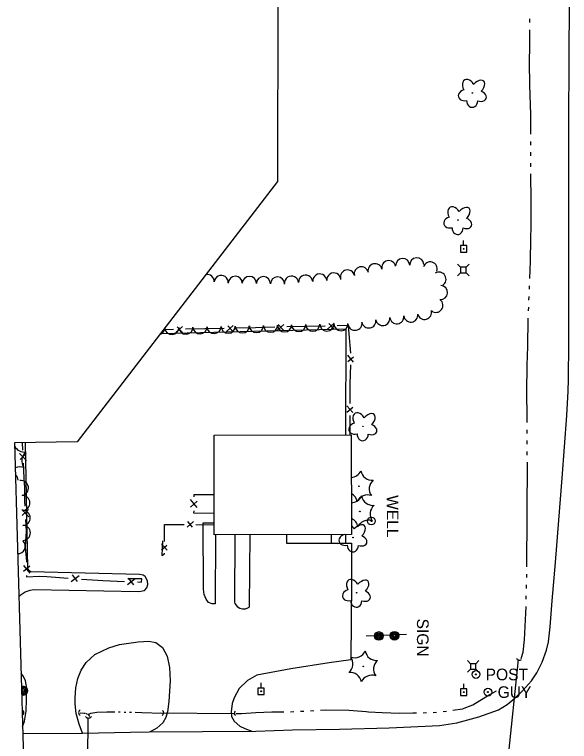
# Model space of a CAD drawing. Extents: x 589250 to 1188077, y 162953 to 363065.
# Drawn here: x 593624.1 to 593909.9, y 178819.8 to 179194.4 of the extents above; entities that cross this region are included whole.
import ezdxf

# ---------------------------------------------------------------- set-up
doc = ezdxf.new("R2010")
doc.units = 0
for name, color, linetype in [('E_BLD', 7, 'Continuous'), ('E_DRN', 7, 'Continuous'), ('E_DRN_Pipe', 7, 'Continuous'), ('E_DWY', 7, 'Continuous'), ('E_FEN_P', 7, 'Continuous'), ('E_LAND_TreeLine_P', 7, 'Continuous'), ('E_LAND_Vegetation', 7, 'Continuous'), ('E_MAP_Limits', 7, 'Continuous'), ('E_MISCPROP', 7, 'Continuous'), ('E_MISCPROP_Text', 7, 'Continuous'), ('E_MISCPROP_Well', 7, 'Continuous'), ('E_PATH_Sidewalk', 7, 'Continuous'), ('E_RDWY', 7, 'Continuous'), ('E_SGN', 7, 'Continuous'), ('E_SGN_Text', 7, 'Continuous'), ('E_UTL_AG_Bold', 7, 'Continuous'), ('E_UTL_EGuyWire', 7, 'Continuous'), ('E_UTL_EPowerPole', 7, 'Continuous'), ('E_WTR_FlowLine', 7, 'Continuous')]:
    doc.layers.add(name, color=color, linetype=linetype)

msp = doc.modelspace()

# ---------------------------------------------------------------- linework, layer by layer
at = {"layer": 'E_BLD'}
for p, q in [((593726.9, 178977.7), (593797.5, 178977.82)), ((593726.99, 178926.34), (593726.9, 178977.7)), ((593797.5, 178977.82), (593797.59, 178926.47)), ((593797.59, 178926.47), (593726.99, 178926.34))]:
    msp.add_line(p, q, dxfattribs=at)
at = {"layer": 'E_DRN'}
for centre, radius, start, end in [((593884.08, 178863.31), 1.68, 203.6062, 309.8665), ((593627.03, 178834.62), 1.85, 306.6841, 52.9443), ((593658.92, 178834.6), 1.82, 126.7057, 232.9659), ((593699.36, 178834.52), 1.57, 304.2804, 50.5406), ((593738.58, 178834.29), 1.32, 128.6764, 234.9366), ((593662.17, 178833.73), 1.92, 216.6433, 322.9035)]:
    msp.add_arc(centre, radius, start, end, dxfattribs=at)
at = {"layer": 'E_DRN_Pipe'}
for p, q in [((593883.41, 178861.92), (593874.99, 178779.06)), ((593699.31, 178834.46), (593736.96, 178834.25)), ((593661.77, 178831.56), (593661.66, 178788.44))]:
    msp.add_line(p, q, dxfattribs=at)
at = {"layer": 'E_DWY'}
for p, q in [((593699.4, 179030.1), (593794.73, 179032.36)), ((593794.73, 179032.36), (593794.64, 178977.82)), ((593631.02, 178909.05), (593629.67, 178973.82)), ((593721.22, 178932.44), (593726.98, 178932.39)), ((593721.37, 178898.3), (593721.22, 178932.44)), ((593727.66, 178926.35), (593727.41, 178890.65)), ((593737.57, 178926.36), (593737.4, 178891.56)), ((593745.04, 178889.39), (593745.52, 178926.38)), ((593764.25, 178926.41), (593764.23, 178921.9)), ((593764.23, 178921.9), (593797.68, 178922)), ((593797.68, 178922), (593797.57, 178901.95)), ((593631.5, 178907.9), (593631.02, 178909.05)), ((593632.57, 178907.14), (593631.5, 178907.9)), ((593688.49, 178905.88), (593632.57, 178907.14)), ((593690.31, 178905.5), (593688.49, 178905.88)), ((593691.43, 178904.84), (593690.31, 178905.5)), ((593692.63, 178902.59), (593691.43, 178904.84)), ((593692.82, 178900.6), (593692.63, 178902.59)), ((593797.57, 178901.95), (593797.24, 178861.9)), ((593629.6, 178896.95), (593632.07, 178897.75)), ((593632.07, 178897.75), (593633.96, 178898.04)), ((593633.96, 178898.04), (593670.07, 178897.46)), ((593670.07, 178897.46), (593688.12, 178897)), ((593688.12, 178897), (593690.98, 178897.56)), ((593690.98, 178897.56), (593692.27, 178898.96)), ((593692.27, 178898.96), (593692.82, 178900.6)), ((593721.76, 178895.5), (593721.37, 178898.3)), ((593626.37, 178894.33), (593627.46, 178895.51)), ((593627.46, 178895.51), (593629.6, 178896.95)), ((593722.73, 178893.03), (593721.76, 178895.5)), ((593723.95, 178891.41), (593722.73, 178893.03)), ((593725.87, 178890.68), (593723.95, 178891.41)), ((593727.41, 178890.65), (593725.87, 178890.68)), ((593737.4, 178891.56), (593737.61, 178890.81)), ((593737.61, 178890.81), (593738.77, 178889.25)), ((593738.77, 178889.25), (593740.06, 178888.42)), ((593740.06, 178888.42), (593741.54, 178888.11)), ((593741.54, 178888.11), (593743.02, 178888.07)), ((593743.02, 178888.07), (593744.28, 178888.56)), ((593744.28, 178888.56), (593744.92, 178889.06)), ((593744.92, 178889.06), (593745.04, 178889.39)), ((593678.17, 178869.73), (593687.7, 178871.15)), ((593687.7, 178871.15), (593693.21, 178871.5)), ((593693.21, 178871.5), (593696.86, 178870.74)), ((593665.49, 178864.55), (593672.71, 178868.02)), ((593672.71, 178868.02), (593678.17, 178869.73)), ((593696.86, 178870.74), (593700.31, 178868.11)), ((593700.31, 178868.11), (593702.65, 178863.79)), ((593661.05, 178860.5), (593665.49, 178864.55)), ((593702.65, 178863.79), (593703.99, 178857.94)), ((593658.49, 178856.49), (593661.05, 178860.5)), ((593786.21, 178860.21), (593766.43, 178857.12)), ((593797.24, 178861.9), (593786.21, 178860.21)), ((593656.72, 178852.14), (593658.49, 178856.49)), ((593703.99, 178857.94), (593704.32, 178851.07)), ((593766.43, 178857.12), (593748.86, 178853.98)), ((593628.79, 178853.2), (593627.49, 178855)), ((593629.83, 178851.07), (593628.79, 178853.2)), ((593655.65, 178847.42), (593656.72, 178852.14)), ((593748.86, 178853.98), (593744.01, 178851.24)), ((593630.37, 178847.19), (593629.83, 178851.07)), ((593704.32, 178851.07), (593703.52, 178840.28)), ((593744.01, 178851.24), (593739.82, 178847.01)), ((593630.35, 178841.49), (593630.37, 178847.19)), ((593655.3, 178842.28), (593655.65, 178847.42)), ((593739.82, 178847.01), (593737.26, 178842.22)), ((593630.04, 178835.4), (593630.35, 178841.49)), ((593655.31, 178839.21), (593655.3, 178842.28)), ((593737.26, 178842.22), (593736.17, 178839.34)), ((593655.83, 178834.1), (593655.31, 178839.21)), ((593703.52, 178840.28), (593702.96, 178835.07)), ((593736.17, 178839.34), (593735.62, 178835.02)), ((593629.3, 178830.17), (593630.04, 178835.4)), ((593657.31, 178828.64), (593655.83, 178834.1)), ((593702.96, 178835.07), (593702.1, 178832.1)), ((593735.62, 178835.02), (593735.91, 178832.68)), ((593628.28, 178827.26), (593629.3, 178830.17)), ((593702.1, 178832.1), (593700.44, 178829.38)), ((593735.91, 178832.68), (593737.22, 178830.2)), ((593737.22, 178830.2), (593740.07, 178827.68)), ((593659.17, 178824.05), (593657.31, 178828.64)), ((593697.43, 178826.66), (593693.99, 178824.75)), ((593700.44, 178829.38), (593697.43, 178826.66)), ((593740.07, 178827.68), (593742.66, 178826.37)), ((593742.66, 178826.37), (593746.33, 178825.07))]:
    msp.add_line(p, q, dxfattribs=at)
at = {"layer": 'E_FEN_P'}
for p, q in [((593706.05, 179032.05), (593700.81, 179031.93)), ((593710.65, 179033.55), (593707.25, 179030.45)), ((593710.56, 179030.53), (593707.88, 179033.42)), ((593722.15, 179032.42), (593712.21, 179032.19)), ((593732.09, 179032.65), (593722.15, 179032.42)), ((593736.69, 179034.14), (593733.29, 179031.05)), ((593736.6, 179031.12), (593733.92, 179034.02)), ((593748.19, 179033.01), (593738.25, 179032.79)), ((593758.13, 179033.24), (593748.19, 179033.01)), ((593762.73, 179034.74), (593759.33, 179031.64)), ((593762.64, 179031.72), (593759.96, 179034.61)), ((593774.23, 179033.61), (593764.29, 179033.38)), ((593784.17, 179033.84), (593774.23, 179033.61)), ((593788.77, 179035.34), (593785.37, 179032.24)), ((593788.68, 179032.32), (593786, 179035.21)), ((593796.02, 179034.11), (593790.33, 179033.98)), ((593796.38, 179029.87), (593796.02, 179034.11)), ((593797.24, 179019.96), (593796.38, 179029.87)), ((593795.7, 179015.54), (593798.72, 179018.07)), ((593798.72, 179015.3), (593795.79, 179018.84)), ((593797.03, 179003.87), (593797.28, 179013.81)), ((593796.96, 179001.24), (593797.03, 179003.87)), ((593796.94, 178993.92), (593796.96, 179001.24)), ((593795.31, 178989.46), (593798.27, 178992.06)), ((593798.33, 178989.29), (593795.32, 178992.76)), ((593796.91, 178977.82), (593796.93, 178987.77)), ((593628.05, 178973.8), (593628.21, 178969.97)), ((593626.73, 178968.2), (593630.23, 178964.49)), ((593630.09, 178968.16), (593626.92, 178965.13)), ((593628.48, 178963.12), (593628.64, 178959.18)), ((593628.64, 178959.18), (593629.13, 178952.08)), ((593629.13, 178952.08), (593629.16, 178951.76)), ((593629.16, 178951.76), (593629.2, 178943.61)), ((593716.66, 178945.78), (593716.68, 178947.12)), ((593716.68, 178947.12), (593726.95, 178946.96)), ((593629.2, 178943.61), (593629.34, 178941.01)), ((593714.68, 178940.6), (593718.18, 178943.58)), ((593718.2, 178940.35), (593714.75, 178944.46)), ((593627.89, 178939.23), (593631.45, 178935.56)), ((593631.25, 178939.23), (593628.12, 178936.16)), ((593716.52, 178937.44), (593716.54, 178938.59)), ((593726.97, 178937.21), (593716.52, 178937.44)), ((593629.71, 178934.17), (593630.05, 178927.98)), ((593701.29, 178931.62), (593701.96, 178931.62)), ((593701.33, 178922.74), (593701.29, 178931.62)), ((593701.96, 178931.62), (593711.51, 178931.56)), ((593712.97, 178930.21), (593716.32, 178933.09)), ((593713.14, 178933.11), (593715.63, 178930.26)), ((593717.43, 178931.52), (593726.98, 178931.46)), ((593630.05, 178927.98), (593629.8, 178923.12)), ((593629.8, 178923.12), (593629.64, 178919.9)), ((593629.64, 178919.9), (593630.27, 178912.48)), ((593702.68, 178918.3), (593699.77, 178921.61)), ((593699.78, 178918.44), (593702.61, 178920.95)), ((593700.31, 178923.16), (593700.02, 178915.58)), ((593700.02, 178915.58), (593701.35, 178916.41)), ((593701.35, 178916.41), (593701.35, 178916.82)), ((593630.27, 178912.48), (593630.26, 178912.09)), ((593628.7, 178910.4), (593632.03, 178906.51)), ((593632.06, 178910.19), (593628.75, 178907.32)), ((593630.21, 178905.24), (593630.21, 178904.68)), ((593630.21, 178904.68), (593636.99, 178904.98)), ((593636.99, 178904.98), (593640.7, 178904.72)), ((593640.7, 178904.72), (593651.74, 178903.95)), ((593653.33, 178902.28), (593657.41, 178905.36)), ((593653.74, 178905.62), (593656.4, 178902.14)), ((593658.57, 178903.47), (593666.97, 178902.88)), ((593666.97, 178902.88), (593669.61, 178902.76)), ((593669.61, 178902.76), (593680.67, 178902.26)), ((593682.3, 178900.64), (593686.3, 178903.82)), ((593689.61, 178903.63), (593682.37, 178903.5)), ((593682.63, 178903.98), (593685.38, 178900.57)), ((593687.51, 178901.95), (593689.57, 178901.86)), ((593689.57, 178901.86), (593689.61, 178903.63))]:
    msp.add_line(p, q, dxfattribs=at)
at = {"layer": 'E_LAND_TreeLine_P'}
for centre, radius, start, end in [((593809.76, 179062.36), 3.63, 12.6909, 192.6909), ((593816.85, 179063.95), 3.63, 12.6909, 192.6909), ((593824, 179065.04), 3.63, 3.2265, 183.2265), ((593831.25, 179065.45), 3.63, 3.2265, 183.2265), ((593838.17, 179063.29), 3.63, 342.5233, 162.5233), ((593795.6, 179059.17), 3.63, 12.6909, 192.6909), ((593802.68, 179060.76), 3.63, 12.6909, 192.6909), ((593723.29, 179056.87), 3.63, 355.7768, 98.3216), ((593730.53, 179056.33), 3.63, 355.7768, 175.7768), ((593737.78, 179055.94), 3.63, 359.0205, 179.0205), ((593745.04, 179055.82), 3.63, 359.0205, 179.0205), ((593752.29, 179055.69), 3.63, 359.0205, 179.0205), ((593759.55, 179055.57), 3.63, 359.0205, 179.0205), ((593766.79, 179056.01), 3.63, 4.2578, 184.2578), ((593774.03, 179056.55), 3.63, 4.2578, 184.2578), ((593781.27, 179057.09), 3.63, 4.2578, 184.2578), ((593788.51, 179057.63), 3.63, 4.2578, 184.2578), ((593842.72, 179058.02), 3.63, 302.1203, 122.1203), ((593843.46, 179051.09), 3.63, 266.1099, 86.1099), ((593841.14, 179044.53), 3.63, 233.0361, 53.0361), ((593828.17, 179039.54), 3.63, 186.9719, 6.9719), ((593835.28, 179040.92), 3.63, 195.5109, 15.5109), ((593799.45, 179035.29), 3.63, 189.6353, 9.6353), ((593806.61, 179036.5), 3.63, 189.6353, 9.6353), ((593813.77, 179037.72), 3.63, 189.6353, 9.6353), ((593820.97, 179038.66), 3.63, 186.9719, 6.9719), ((593697.86, 179032.92), 3.63, 286.6233, 358.1981), ((593705.11, 179033.09), 3.63, 184.235, 1.3218), ((593712.37, 179033.26), 3.63, 181.3218, 1.3218), ((593719.63, 179033.43), 3.63, 181.3218, 1.3218), ((593726.88, 179033.59), 3.63, 181.3218, 1.3218), ((593734.14, 179033.76), 3.63, 181.3218, 1.3218), ((593741.4, 179033.93), 3.63, 181.3218, 1.3218), ((593748.66, 179034.1), 3.63, 181.3218, 1.3218), ((593755.91, 179034.26), 3.63, 181.3218, 1.3218), ((593763.17, 179034.43), 3.63, 181.3218, 1.3218), ((593770.43, 179034.6), 3.63, 181.3218, 1.3218), ((593777.69, 179034.77), 3.63, 181.3218, 1.3218), ((593784.94, 179034.93), 3.63, 181.3218, 1.3218), ((593792.2, 179035.1), 3.63, 181.3218, 1.3218), ((593622.07, 178954.35), 3.86, 1.0031, 49.5366), ((593627.42, 178950.39), 3.86, 279.8062, 99.8062), ((593628.17, 178942.73), 3.86, 271.4131, 91.4131), ((593628.36, 178935), 3.86, 271.4131, 91.4131), ((593628.4, 178927.28), 3.86, 270.24, 90.24), ((593625.8, 178920.41), 3.86, 269.04, 43.7125)]:
    msp.add_arc(centre, radius, start, end, dxfattribs=at)
at = {"layer": 'E_LAND_Vegetation'}
for centre, radius in [((593859.94, 179154.05), 0.128), ((593852.42, 179088.46), 0.128), ((593803.54, 178982.21), 0.128), ((593801.47, 178951.28), 0.167), ((593801.91, 178938.32), 0.167), ((593798.44, 178924.88), 0.128), ((593800.24, 178896.37), 0.128), ((593803.71, 178858.44), 0.167)]:
    msp.add_circle(centre, radius, dxfattribs=at)
for centre, radius, start, end in [((593629.33, 178974.76), 5.91, 208.9274, 275.8233), ((593633.73, 178964.38), 5.9, 130.1074, 215.8724), ((593626.94, 178955.37), 5.9, 70.1074, 114.6498), ((593797.07, 178961.66), 5.9, 274.5513, 335.8724), ((593808.27, 178960.29), 5.91, 190.1472, 275.8233), ((593812.66, 178949.91), 5.9, 130.1074, 215.8724), ((593794.73, 178942.32), 5.9, 10.1028, 61.4644), ((593797.5, 178948.7), 5.9, 270.5343, 335.8724), ((593805.88, 178940.9), 5.9, 70.1074, 155.8723), ((593808.7, 178947.33), 5.91, 190.1472, 275.8233), ((593813.1, 178936.94), 5.9, 130.1074, 215.8724), ((593795.17, 178929.35), 5.9, 10.1028, 65.9444), ((593806.31, 178927.94), 5.9, 70.1074, 155.8723), ((593799.31, 178868.82), 5.9, 250.1074, 335.8724), ((593810.5, 178867.45), 5.91, 190.1472, 275.8233), ((593792.52, 178859.81), 5.9, 310.1074, 35.8723), ((593814.9, 178857.06), 5.9, 130.1074, 215.8724), ((593796.97, 178849.47), 5.9, 10.1028, 95.8677), ((593808.11, 178848.06), 5.9, 70.1074, 155.8723)]:
    msp.add_arc(centre, radius, start, end, dxfattribs=at)
for centre, major_axis, ratio, start_param, end_param in [((593858.03, 179157.02), (2.04, -3.69), 0.691916, 1.570796, 4.712389), ((593862.53, 179156.65), (-3.21, -3.5), 0.560249, 1.570796, 4.712389), ((593856.21, 179152.87), (3.49, 0.95), 0.782863, 1.570796, 4.712389), ((593863.6, 179152.42), (-3.4, 1.27), 0.716896, 1.570796, 4.712389), ((593859.82, 179150.07), (0.09, 3.45), 0.832022, 1.570796, 4.712389), ((593850.51, 179091.43), (2.04, -3.69), 0.691916, 1.570796, 4.712389), ((593855.02, 179091.07), (-3.21, -3.5), 0.560249, 1.570796, 4.712389), ((593848.7, 179087.29), (3.49, 0.95), 0.782863, 1.570796, 4.712389), ((593856.09, 179086.84), (-3.4, 1.27), 0.716896, 1.570796, 4.712389), ((593852.31, 179084.48), (0.09, 3.45), 0.832022, 1.570796, 4.712389), ((593801.63, 178985.19), (2.04, -3.69), 0.691916, 1.570796, 4.712389), ((593806.14, 178984.82), (-3.21, -3.5), 0.560249, 1.570796, 4.712389), ((593799.81, 178981.04), (3.49, 0.95), 0.782863, 1.570796, 4.712389), ((593807.21, 178980.59), (-3.4, 1.27), 0.716896, 1.570796, 4.712389), ((593803.43, 178978.23), (0.09, 3.45), 0.832022, 1.570796, 4.712389), ((593796.53, 178927.85), (2.04, -3.69), 0.691916, 1.570796, 2.141594), ((593801.04, 178927.49), (-3.21, -3.5), 0.560249, 1.570796, 4.712389), ((593794.72, 178923.71), (3.49, 0.95), 0.782863, 1.570796, 4.712389), ((593796.53, 178927.85), (2.04, -3.69), 0.691916, 4.707131, 4.712389), ((593802.11, 178923.26), (-3.4, 1.27), 0.716896, 1.570796, 4.712389), ((593798.33, 178920.9), (0.09, 3.45), 0.832022, 1.570796, 4.712389), ((593798.33, 178899.34), (2.04, -3.69), 0.691916, 1.570796, 4.712389), ((593802.84, 178898.97), (-3.21, -3.5), 0.560249, 1.570796, 4.712389), ((593796.52, 178895.19), (3.49, 0.95), 0.782863, 1.570796, 4.712389), ((593803.91, 178894.74), (-3.4, 1.27), 0.716896, 1.570796, 4.712389), ((593800.13, 178892.38), (0.09, 3.45), 0.832022, 1.570796, 4.712389)]:
    msp.add_ellipse(centre, major_axis=major_axis, ratio=ratio, start_param=start_param, end_param=end_param, dxfattribs=at)
at = {"layer": 'E_MAP_Limits'}
for p, q in [((593759.91, 179310.69), (593759.62, 179108.33)), ((593759.62, 179108.33), (593656.4, 178974.25)), ((593656.4, 178974.25), (593624.11, 178973.73)), ((593624.11, 178973.73), (593630.61, 178745.59))]:
    msp.add_line(p, q, dxfattribs=at)
at = {"layer": 'E_MISCPROP'}
for centre, radius in [((593811.76, 178874.12), 2.23), ((593811.76, 178874.12), 1.67), ((593811.76, 178874.12), 1.12), ((593811.76, 178874.12), 0.558), ((593819.74, 178874.28), 2.23), ((593819.74, 178874.28), 1.67), ((593819.74, 178874.28), 1.12), ((593819.74, 178874.28), 0.558), ((593861.73, 178854.29), 2), ((593861.73, 178854.29), 0.25), ((593628.65, 178845.87), 0.558)]:
    msp.add_circle(centre, radius, dxfattribs=at)
for radius, start, end in [(2.23, 247.9544, 115.3065), (1.67, 239.258, 124.0028), (1.12, 218.2004, 145.0604)]:
    msp.add_arc((593628.65, 178845.87), radius, start, end, dxfattribs=at)
at = {"layer": 'E_MISCPROP_Well'}
for radius in [2, 0.25]:
    msp.add_circle((593807.9, 178933.39), radius, dxfattribs=at)
at = {"layer": 'E_PATH_Sidewalk'}
for p, q in [((593787.39, 178921.97), (593787.39, 178926.45)), ((593794.74, 178921.99), (593794.76, 178926.46))]:
    msp.add_line(p, q, dxfattribs=at)
at = {"layer": 'E_RDWY'}
for p, q in [((593909.69, 179170.51), (593909.9, 179202.55)), ((593909.66, 179138.86), (593909.69, 179170.51)), ((593909.55, 179109.83), (593909.66, 179138.86)), ((593909.55, 179075.61), (593909.55, 179109.83)), ((593909.56, 179049.38), (593909.55, 179075.61)), ((593909.58, 179025.13), (593909.56, 179049.38)), ((593909.47, 179006.25), (593909.58, 179025.13)), ((593909.25, 179000.24), (593909.47, 179006.25)), ((593908.49, 178987.84), (593909.25, 179000.24)), ((593906.17, 178955.5), (593908.49, 178987.84)), ((593904.45, 178933.77), (593906.17, 178955.5)), ((593902.63, 178911.99), (593904.45, 178933.77)), ((593900.99, 178892.28), (593902.63, 178911.99)), ((593900, 178878.91), (593900.99, 178892.28)), ((593899.03, 178871.16), (593900, 178878.91)), ((593898.14, 178866.88), (593899.03, 178871.16)), ((593895.92, 178860.69), (593898.14, 178866.88)), ((593893.17, 178855.14), (593895.92, 178860.69)), ((593890.34, 178851.01), (593893.17, 178855.14)), ((593885.67, 178845.85), (593890.34, 178851.01)), ((593881.85, 178842.06), (593885.67, 178845.85)), ((593877.88, 178838.78), (593881.85, 178842.06)), ((593873.37, 178836.01), (593877.88, 178838.78)), ((593863.26, 178832.45), (593873.37, 178836.01)), ((593851.91, 178829.37), (593863.26, 178832.45)), ((593767.3, 178825.71), (593791.41, 178826.14)), ((593791.41, 178826.14), (593817.13, 178826.87)), ((593817.13, 178826.87), (593842.93, 178828.06)), ((593842.93, 178828.06), (593851.91, 178829.37)), ((593628.38, 178823.92), (593659.06, 178824.04)), ((593659.06, 178824.04), (593683.77, 178824.49)), ((593683.77, 178824.49), (593693.52, 178824.75)), ((593693.52, 178824.75), (593748.31, 178825.09)), ((593748.31, 178825.09), (593767.3, 178825.71))]:
    msp.add_line(p, q, dxfattribs=at)
at = {"layer": 'E_SGN'}
msp.add_line((593826.05, 178874.89), (593805.17, 178874.05), dxfattribs=at)
at = {"layer": 'E_UTL_AG_Bold'}
for points in [[(593853.87, 179064.18), (593852.28, 179065.77)], [(593856.69, 179064.18), (593858.28, 179065.77)], [(593853.87, 179061.37), (593852.28, 179059.77)], [(593856.69, 179061.37), (593858.28, 179059.77)], [(593858.91, 178859.85), (593857.31, 178861.45)], [(593861.72, 178859.85), (593863.31, 178861.45)], [(593858.91, 178857.04), (593857.31, 178855.45)], [(593861.72, 178857.04), (593863.31, 178855.45)]]:
    msp.add_lwpolyline(points, dxfattribs=at)
for points in [[(593853.87, 179061.37), (593856.69, 179061.37), (593856.69, 179064.18), (593853.87, 179064.18)], [(593858.91, 178857.04), (593861.72, 178857.04), (593861.72, 178859.85), (593858.91, 178859.85)]]:
    msp.add_lwpolyline(points, close=True, dxfattribs=at)
at = {"layer": 'E_UTL_EGuyWire'}
for radius in [2, 0.25]:
    msp.add_circle((593867.92, 178845.19), radius, dxfattribs=at)
at = {"layer": 'E_UTL_EPowerPole'}
for points in [[(593855.4, 179075.35), (593855.4, 179077.99)], [(593857.08, 179075.35), (593853.72, 179075.35)], [(593853.72, 179075.35), (593853.72, 179071.99)], [(593857.08, 179071.99), (593857.08, 179075.35)], [(593853.72, 179071.99), (593857.08, 179071.99)], [(593751.08, 178847.3), (593751.08, 178849.94)], [(593855.43, 178846.81), (593855.43, 178849.46)], [(593752.75, 178847.3), (593749.4, 178847.3)], [(593749.4, 178847.3), (593749.4, 178843.94)], [(593752.75, 178843.94), (593752.75, 178847.3)], [(593857.11, 178846.81), (593853.76, 178846.81)], [(593853.76, 178846.81), (593853.76, 178843.46)], [(593857.11, 178843.46), (593857.11, 178846.81)], [(593749.4, 178843.94), (593752.75, 178843.94)], [(593853.76, 178843.46), (593857.11, 178843.46)]]:
    msp.add_lwpolyline(points, dxfattribs=at)
for centre in [(593855.43, 179073.67), (593751.11, 178845.62), (593855.46, 178845.14)]:
    msp.add_circle(centre, 0.217, dxfattribs=at)
at = {"layer": 'E_WTR_FlowLine'}
for p, q in [((593889.49, 179190.29), (593889.49, 179192.14)), ((593889.5, 179179.81), (593889.5, 179186.57)), ((593889.39, 179168.24), (593889.5, 179179.81)), ((593889.53, 179159.63), (593889.39, 179168.24)), ((593889.55, 179157.96), (593889.53, 179159.63)), ((593889.93, 179142.96), (593889.55, 179157.96)), ((593890.06, 179132.69), (593889.93, 179142.96)), ((593890.07, 179127.12), (593890.08, 179128.98)), ((593890.02, 179121.54), (593890.03, 179123.4)), ((593889.97, 179115.97), (593889.99, 179117.83)), ((593890.21, 179098.37), (593890.01, 179112.25)), ((593890.13, 179088.4), (593890.21, 179098.37)), ((593890.11, 179085.31), (593890.13, 179088.4)), ((593890.08, 179078.86), (593890.11, 179085.31)), ((593889.79, 179067.27), (593890.08, 179078.86)), ((593889.47, 179058.38), (593889.79, 179067.27)), ((593889.26, 179052.81), (593889.33, 179054.67)), ((593889.06, 179047.24), (593889.12, 179049.1)), ((593888.85, 179041.67), (593888.92, 179043.53)), ((593888.41, 179023.34), (593888.7, 179037.55)), ((593888.7, 179037.55), (593888.71, 179037.96)), ((593888.14, 179013.75), (593888.41, 179023.34)), ((593888.07, 179011.03), (593888.14, 179013.75)), ((593887.88, 179002.53), (593888.07, 179011.03)), ((593888.14, 178984.09), (593887.88, 179002.53)), ((593888.16, 178978.52), (593888.16, 178980.38)), ((593888.18, 178972.94), (593888.17, 178974.8)), ((593888.2, 178967.37), (593888.19, 178969.23)), ((593888.22, 178959.39), (593888.21, 178963.65)), ((593888.14, 178941.78), (593888.22, 178959.39)), ((593888.13, 178936.71), (593888.14, 178941.78)), ((593888.11, 178928.82), (593888.13, 178936.71)), ((593888.02, 178917.34), (593888.11, 178928.82)), ((593887.98, 178909.77), (593888.02, 178917.34)), ((593887.92, 178904.19), (593887.96, 178905.61)), ((593887.96, 178905.61), (593887.96, 178906.05)), ((593887.77, 178898.62), (593887.82, 178900.48)), ((593887.63, 178893.05), (593887.68, 178894.9)), ((593887.16, 178878.96), (593887.53, 178889.29)), ((593887.53, 178889.29), (593887.53, 178889.33)), ((593886.83, 178872.1), (593887.16, 178878.96)), ((593885.98, 178865.82), (593886.83, 178872.1)), ((593885.08, 178862.6), (593885.98, 178865.82)), ((593868.5, 178843.77), (593872.31, 178845.79)), ((593863.71, 178840.8), (593868.5, 178843.77)), ((593854.87, 178836.61), (593860.15, 178838.57)), ((593860.15, 178838.57), (593863.71, 178840.8)), ((593628.07, 178834.61), (593628.08, 178834.61)), ((593657.96, 178834.57), (593659.94, 178834.34)), ((593660.21, 178834.31), (593660.35, 178834.29)), ((593660.62, 178834.26), (593660.75, 178834.25)), ((593660.75, 178834.25), (593660.76, 178834.24)), ((593661.01, 178834.15), (593661.14, 178834.11)), ((593661.4, 178834.01), (593662.02, 178833.79)), ((593662.02, 178833.79), (593662.6, 178833.04)), ((593662.07, 178833.72), (593663.43, 178834.3)), ((593663.43, 178834.3), (593666.49, 178834.83)), ((593666.49, 178834.83), (593671.71, 178835.11)), ((593671.71, 178835.11), (593675.73, 178835.04)), ((593677.64, 178835), (593678.59, 178834.98)), ((593680.5, 178834.94), (593681.46, 178834.92)), ((593683.37, 178834.89), (593684.32, 178834.87)), ((593686.23, 178834.83), (593689.73, 178834.76)), ((593689.73, 178834.76), (593700.07, 178834.42)), ((593738.07, 178834.25), (593740.97, 178834.24)), ((593740.97, 178834.24), (593748.33, 178834.62)), ((593748.33, 178834.62), (593756.66, 178835)), ((593756.66, 178835), (593762.84, 178835.04)), ((593766.26, 178835.1), (593767.97, 178835.19)), ((593771.38, 178835.36), (593773.09, 178835.44)), ((593776.51, 178835.62), (593778.21, 178835.71)), ((593781.63, 178835.91), (593784.32, 178836.06)), ((593784.32, 178836.06), (593796.31, 178835.96)), ((593796.31, 178835.96), (593805.21, 178835.16)), ((593805.21, 178835.16), (593806.38, 178835.1)), ((593806.38, 178835.1), (593813.43, 178834.75)), ((593813.43, 178834.75), (593822.4, 178834.4)), ((593822.4, 178834.4), (593829.32, 178834.45)), ((593829.32, 178834.45), (593831.17, 178834.49)), ((593834.59, 178834.58), (593836.3, 178834.62)), ((593839.72, 178834.73), (593841.42, 178834.91)), ((593844.82, 178835.27), (593846.52, 178835.45)), ((593849.91, 178835.88), (593854.87, 178836.61)), ((593662.6, 178833.04), (593662.68, 178832.67))]:
    msp.add_line(p, q, dxfattribs=at)

# ---------------------------------------------------------------- texts
at = {"layer": 'E_MISCPROP'}
msp.add_text('POST', height=6, dxfattribs=at).set_placement((593866.73, 178851.29))
at = {"layer": 'E_MISCPROP_Text'}
msp.add_text('WELL', height=6, rotation=270.0396, dxfattribs=at).set_placement((593815.84, 178946.71))
at = {"layer": 'E_SGN_Text'}
msp.add_text('SIGN', height=6, rotation=269.8961, dxfattribs=at).set_placement((593831.37, 178883.09))
at = {"layer": 'E_UTL_EGuyWire'}
msp.add_text('GUY', height=6, dxfattribs=at).set_placement((593872.92, 178842.19))

doc.saveas('drawing.dxf')
